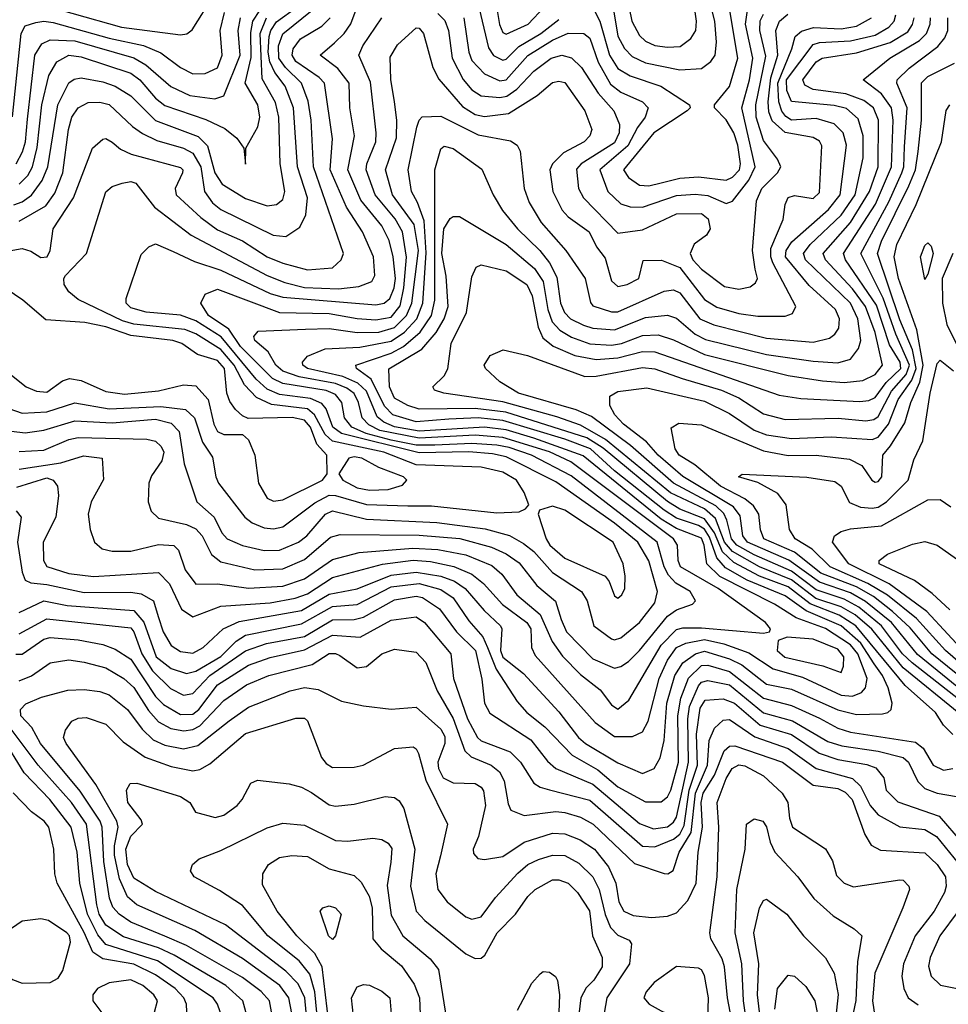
# Model space of a CAD drawing. Extents: x 501367 to 657802, y 482273 to 547541.
# Tile 443 of 656: x 568177 to 571171, y 520004 to 523179. Entities that reach past the tile are written whole.
import ezdxf

# ---------------------------------------------------------------- set-up
doc = ezdxf.new("R2010")
doc.units = 0

msp = doc.modelspace()

# ---------------------------------------------------------------- linework, layer by layer
at = {"layer": '0CON20XD'}
for points in [[(568185, 523246.2), (568505, 523154.9), (568695, 523130.8), (568715.8, 523134.2), (568733.4, 523146.6), (568800.7, 523255)], [(569701.1, 521778.9), (569625, 521785.5), (569465, 521782.2), (569215, 521844.6), (569186.4, 521865), (569164.7, 521924.7), (569151.3, 521941.3), (569115, 521957.6), (569015, 521971.1), (568975, 521988.3), (568939.9, 522019.9), (568826.5, 522156.5), (568745, 522208.2), (568695, 522226.5), (568585, 522236.1), (568535, 522250.2), (568520.3, 522265), (568519.8, 522280.2), (568568.1, 522421.9), (568593.5, 522446.5), (568615, 522456.2), (568672.2, 522432.2), (568740.1, 522400.1), (568825, 522371.4), (568985, 522296.4), (569025, 522284.4), (569325, 522259.9), (569351.5, 522265), (569369.9, 522280.1), (569384.5, 522315), (569388.5, 522345), (569381.5, 522415), (569367.8, 522467.8), (569345, 522514.8), (569277.1, 522597.1), (569234.9, 522695), (569256.2, 522805), (569241.2, 522895), (569238.8, 522975), (569202.5, 523022.5), (569145.6, 523065), (569191.6, 523105), (569223, 523135), (569244.1, 523165.9), (569285, 523277.1)], [(569708.6, 523255), (569723.4, 523163.4), (569735, 523137.8), (569745, 523132.9), (569816.6, 523165), (569868.8, 523221.2)], [(570025, 523218.6), (570047.7, 523175), (570078.7, 523065), (570105, 523022.1), (570145, 522998.7), (570243.8, 522965), (570336.9, 522905), (570338.9, 522895), (570328.6, 522885), (570221, 522815), (570123.1, 522695), (570140.2, 522670.2), (570175, 522645.9), (570205, 522643.9), (570245, 522653.1), (570305, 522668.1), (570365, 522672.4), (570455, 522662.4), (570475, 522671.9), (570497.6, 522695), (570500.3, 522715), (570492, 522775), (570479.1, 522815), (570455, 522856), (570417.5, 522895), (570417.5, 522905), (570465.6, 522964.4), (570492.1, 523055), (570459.2, 523255)], [(570085.9, 523245), (570105, 523126.2), (570127, 523087), (570151.1, 523061.1), (570195, 523040.1), (570305, 523018), (570375, 523021.8), (570405.5, 523044.5), (570418.8, 523065), (570423, 523107), (570417.6, 523175), (570397.6, 523255)], [(570132.4, 523265), (570150.7, 523175), (570175, 523127.9), (570195, 523110), (570225, 523096.3), (570265, 523090.3), (570306.8, 523093.2), (570341.2, 523118.8), (570357, 523145), (570359, 523175), (570346.1, 523265)], [(568175, 522529.7), (568260.9, 522579.1), (568290.1, 522619.9), (568315.6, 522685), (568334.1, 522825), (568345, 522865.4), (568365, 522895.3), (568398.2, 522911.8), (568435, 522912.9), (568465, 522905.5), (568540.3, 522835), (568572.4, 522812.4), (568619.6, 522789.6), (568705, 522764.8), (568735, 522748.5), (568761.2, 522705), (568772.4, 522625), (568798.5, 522588.5), (568825, 522567.4), (568994.2, 522484.2), (569035, 522480), (569079.8, 522510.2), (569100, 522550), (569105.2, 522604.9), (569072.1, 522705), (569060.1, 522895), (569032.6, 522965), (568999.1, 523009.1), (568983, 523043), (568978.1, 523075), (568981, 523125), (568986.5, 523145), (569005, 523172.2), (569070, 523220)], [(569609.3, 523185), (569624.5, 523075), (569635, 523047.6), (569675, 523005.2), (569725, 522982.7), (569745, 522985.2), (569815, 523063.7), (569895, 523113.6), (569945, 523135.8), (569995.2, 523135.2), (570015, 523119.6), (570042.1, 523042.1), (570081.5, 522971.5), (570115, 522945.5), (570185.3, 522915), (570203.6, 522895), (570193.5, 522865), (570168.6, 522831.4), (570137.8, 522772.2), (570047.6, 522695), (570072.9, 522625), (570115, 522585.3), (570145.6, 522575.6), (570185, 522574.8), (570295, 522612.3), (570355, 522616.9), (570395, 522612.8), (570455, 522586.5), (570475, 522594.6), (570527.9, 522662.1), (570548.2, 522705), (570505.1, 522894.9), (570530, 522985), (570540.2, 523055), (570517.2, 523165), (570525.1, 523224.9)], [(568058, 521955), (568185, 521910.8), (568265, 521914.6), (568355, 521943.6), (568465, 521924.5), (568632.4, 521932.4), (568712, 521922), (568740.5, 521895), (568766.8, 521816.8), (568799, 521769), (568809.3, 521705), (568818.1, 521685), (568902.5, 521575), (568926.9, 521556.9), (568965, 521540.6), (568995, 521537.4), (569025, 521543.7), (569128.9, 521621.1), (569175, 521645.6), (569195, 521644.9), (569295, 521616.3), (569427.8, 521612.2), (569505, 521611.2), (569715, 521588.7), (569787.5, 521592.5), (569808.1, 521601.9), (569818.8, 521615), (569803.8, 521655), (569778.6, 521695), (569735, 521720.6), (569665, 521735.9), (569455, 521744.2), (569351.2, 521785), (569185, 521820.4), (569161.6, 521841.6), (569127.8, 521905), (569105, 521924.2), (568988.5, 521938.5), (568940.7, 521960.7), (568901.4, 522001.4), (568868.9, 522065), (568825, 522115.7), (568745, 522166.7), (568709.5, 522180.5), (568545, 522197.3), (568508.2, 522208.2), (568365, 522277.6), (568335, 522302.2), (568320.7, 522325), (568319.3, 522345), (568324.8, 522355), (568392.7, 522425), (568455, 522624.4), (568475, 522641.2), (568507.5, 522652.5), (568535, 522657.7), (568551.7, 522651.7), (568611.1, 522575), (568729.7, 522485), (568975.3, 522355), (569031.9, 522331.9), (569095, 522316), (569205, 522311.2), (569270.5, 522319.5), (569311.8, 522335), (569321.6, 522355), (569317.5, 522415), (569282, 522495), (569230.9, 522575), (569178.4, 522695), (569185.5, 522795), (569159.2, 522975), (569142.9, 522992.9), (569067.4, 523045), (569055.7, 523065), (569058.9, 523085), (569082, 523118), (569151.4, 523158.6), (569177.9, 523185)], [(568111.8, 522428.2), (568185, 522441.6), (568213.4, 522433.4), (568245, 522412.2), (568265.4, 522415), (568275.3, 522435), (568285.3, 522505), (568350.6, 522605), (568411.5, 522765), (568445, 522794.6), (568455, 522796.1), (568475, 522784.6), (568502, 522762), (568536.1, 522746.1), (568695, 522703.1), (568702.5, 522695), (568702, 522685), (568678.5, 522635), (568682, 522615), (568761.1, 522541.1), (568815, 522501.2), (568895, 522465.8), (568975, 522415.2), (569025, 522394.5), (569105, 522373.1), (569185, 522378.9), (569213.2, 522405), (569220.9, 522425), (569124.3, 522705), (569116.9, 522855), (569107, 522917), (569085.2, 522975), (569033.9, 523025), (569012.6, 523055), (569011.6, 523095), (569025.8, 523134.2), (569120.4, 523209.6)], [(568153.4, 522866.6), (568182.2, 523135), (568195, 523159.2), (568229.5, 523170.5), (568255, 523174.8), (568285, 523170.7), (568465, 523120.3), (568576.1, 523096.1), (568632.2, 523072.2), (568695, 523024.8), (568735, 523004.3), (568775, 523005.9), (568815, 523023.8), (568829.7, 523065), (568823, 523145), (568837.7, 523202.3)], [(568157.7, 522582.3), (568185, 522592.2), (568215, 522613.1), (568249.2, 522660.8), (568268, 522705), (568299.6, 522905), (568335, 522975.7), (568352.5, 522987.5), (568375, 522992), (568445, 522979.4), (568484.9, 522964.9), (568535, 522933.4), (568615, 522854.8), (568752.7, 522802.7), (568783, 522773), (568805.8, 522685.8), (568829.4, 522649.4), (568905, 522603.1), (568975, 522579.3), (569005, 522582.9), (569025, 522600), (569031.7, 522625), (569017, 522715), (569012.9, 522865), (569001.9, 522911.9), (568958.3, 522988.3), (568952.2, 523135), (568972.5, 523185)], [(568165.4, 522714.6), (568186.4, 522753.6), (568196.1, 522785), (568201.9, 522858.1), (568225.6, 523064.5), (568248, 523102), (568275, 523114.5), (568355, 523111.3), (568545, 523056.9), (568583.9, 523033.9), (568663.8, 522963.8), (568725, 522935.2), (568806.2, 522923.8), (568835, 522933.6), (568887.3, 523065), (568881.1, 523145), (568889, 523185)], [(568166.1, 521596.1), (568181.8, 521575), (568169.7, 521495), (568185, 521398), (568195, 521371.5), (568213.4, 521363.4), (568265, 521358.5), (568385, 521332.6), (568535, 521333.7), (568568.1, 521328.1), (568608.6, 521305), (568623.2, 521255), (568639.6, 521205), (568665, 521161.5), (568695, 521141.6), (568735, 521136.5), (568768, 521155), (568832.8, 521215), (568885, 521239.2), (569085, 521274.2), (569175, 521327.4), (569265, 521343.6), (569375, 521388.5), (569455, 521398.2), (569535, 521385.1), (569578.3, 521368.3), (569613.7, 521345), (569674.2, 521274.2), (569726.7, 521225), (569731.3, 521215), (569726.7, 521145), (569735, 521124.1), (569801.3, 521071.3), (569915, 520947.6), (569978.4, 520865), (570001.1, 520845), (570105, 520782.8), (570185, 520748.2), (570222.3, 520765), (570241.4, 520798.6), (570254.6, 520855.4), (570263.4, 520975), (570288.7, 521065), (570314.9, 521105.1), (570355.7, 521135), (570385, 521142.7), (570465, 521118), (570505, 521098.5), (570585, 521036.4), (570665, 521020.3), (570815, 520953.5), (570875, 520938.9), (570959, 520941), (570975.8, 520945), (570986.7, 520955), (570989.7, 520975), (570976.4, 521025), (570958.1, 521065), (570932, 521102), (570888.4, 521168.4), (570825.7, 521225), (570712.8, 521272.8), (570645, 521322), (570522.3, 521372.3), (570452.2, 521412.2), (570424, 521444), (570400.6, 521510.6), (570385, 521536), (570365, 521548.6), (570295, 521572.1), (570255, 521597.5), (570094.9, 521724.9), (570017.3, 521795), (569935, 521827.2), (569735, 521887.2), (569655, 521895.5), (569561, 521891), (569455, 521882.7), (569380.4, 521905), (569352.9, 521932.9), (569310.2, 522020.2), (569263.3, 522055), (569260.4, 522065), (569375, 522104.3), (569414.5, 522125.5), (569467.9, 522172.1), (569505.1, 522225), (569515.1, 522275), (569515.7, 522695), (569535, 522762.9), (569545, 522771.5), (569575, 522763.8), (569667.3, 522697.3), (569703.5, 522615), (569733.8, 522563.8), (569781.4, 522505), (569854.4, 522435), (569885.5, 522395.5), (569909.2, 522349.2), (569920.7, 522265), (569932.9, 522235), (569952.3, 522215), (569995, 522194.3), (570025, 522185.1), (570095, 522179), (570195, 522218.8), (570265, 522226.4), (570295, 522216.5), (570355.1, 522165.1), (570387.7, 522147.7), (570585, 522099.9), (570735, 522078.1), (570815, 522073.3), (570855, 522084.7), (570881.2, 522118.8), (570888.3, 522145), (570878.9, 522215), (570855, 522265.4), (570710.6, 522405), (570703.6, 522425), (570725.4, 522454.6), (570825, 522549.1), (570870.8, 522615), (570895.8, 522734.2), (570896.2, 522805), (570879.9, 522859.9), (570842.6, 522892.6), (570803, 522903), (570665, 522915.7), (570650.7, 522950.7), (570648.7, 522985), (570735, 523099.5), (570755, 523106.2), (570855, 523111.2), (570935, 523129.4), (570978.8, 523155), (570995.9, 523175), (571001.5, 523195)], [(568167.8, 521672.2), (568265, 521701.9), (568284.8, 521694.8), (568298.9, 521675), (568302.6, 521645), (568293.4, 521575), (568252.9, 521495), (568253.5, 521435), (568265, 521415.8), (568335, 521394), (568415, 521384), (568625, 521396.6), (568660.2, 521360.2), (568698.7, 521278.6), (568735, 521254.3), (568825, 521288.1), (568985, 521298.9), (569065, 521313.5), (569105, 521328), (569185, 521381), (569346.2, 521423.8), (569445, 521436.1), (569501.9, 521431.9), (569576.5, 521416.5), (569635, 521391.4), (569671.8, 521361.8), (569733.5, 521293.5), (569812.2, 521235), (569825.4, 521215), (569827.4, 521155), (569839.2, 521129.2), (570032.6, 520912.6), (570095, 520868), (570152.4, 520867.6), (570185, 520883.1), (570203.1, 520916.9), (570238.9, 521055), (570265, 521114.3), (570295, 521154.5), (570325, 521169.3), (570385, 521180.2), (570446.6, 521166.6), (570527.3, 521137.3), (570606.5, 521086.5), (570700.9, 521059.1), (570825, 521001.5), (570861.8, 520998.2), (570890.5, 521009.5), (570904.3, 521025), (570909.4, 521055), (570878.6, 521135), (570855, 521163.7), (570775, 521216.4), (570680.1, 521250.1), (570610.5, 521295), (570433.9, 521383.9), (570392.1, 521425), (570384.1, 521485), (570375, 521507.1), (570295, 521538.9), (570245, 521569.1), (569993.1, 521773.1), (569835, 521830.2), (569745, 521857), (569675, 521865.6), (569465, 521852.2), (569385, 521866.8), (569351.3, 521881.3), (569329, 521899), (569295, 521981), (569267.6, 522007.6), (569218.7, 522028.7), (569105.4, 522055), (569090, 522065), (569088.6, 522075), (569105.2, 522094.8), (569161.7, 522118.3), (569273.5, 522123.5), (569375, 522143), (569418.1, 522171.9), (569457.6, 522215), (569476.6, 522265), (569487.9, 522427.9), (569481.2, 522531.2), (569459.6, 522589.6), (569440.2, 522625), (569428.9, 522695), (569457.5, 522832.5), (569465, 522855.8), (569475, 522865.6), (569535, 522868), (569655, 522808.3), (569758.8, 522788.8), (569780.5, 522775), (569790, 522755), (569803.3, 522635), (569819.9, 522589.9), (569858.3, 522525), (569937.6, 522435), (570000.2, 522345), (570017.1, 522267.1), (570025, 522256.4), (570085, 522237), (570105, 522236.8), (570255, 522304.4), (570285, 522308.7), (570305, 522299), (570370, 522215), (570414.9, 522194.9), (570585, 522152.1), (570735, 522139.3), (570787.6, 522152.4), (570805.2, 522164.8), (570817.3, 522185), (570820.2, 522215), (570806.9, 522245), (570721.8, 522321.8), (570645.6, 522415), (570648, 522435), (570666.7, 522463.3), (570785, 522567.1), (570822.4, 522615), (570842.7, 522775), (570831.9, 522815), (570803.1, 522843.1), (570745, 522860.3), (570665, 522855.9), (570646.7, 522866.7), (570634, 522884), (570624, 522914), (570620.9, 522975), (570665.9, 523085.9), (570676.9, 523125), (570697.5, 523142.5), (570735.9, 523154.1), (570825, 523149.6), (570875, 523158.9), (570923.1, 523185)], [(568175, 522648.8), (568202.8, 522677.2), (568218.1, 522705), (568233, 522767), (568248.4, 522905), (568270.6, 522999.4), (568296.5, 523043.5), (568335.5, 523064.5), (568375, 523059.3), (568535, 523006.6), (568564.5, 522985), (568615, 522926.8), (568645, 522903.1), (568777.5, 522857.5), (568838.4, 522828.4), (568876.9, 522796.9), (568900, 522765), (568905, 522713.8), (568905.8, 522765), (568945, 522834.4), (568951.7, 522865), (568944.5, 522905), (568904.1, 522975), (568922.8, 523057.2), (568921.7, 523138.3), (568929.1, 523175), (568951.5, 523208.5)], [(568175, 521730.3), (568309.2, 521750.8), (568382.6, 521772.6), (568442.5, 521765), (568447, 521697), (568407.9, 521625), (568397.9, 521585), (568404.1, 521535), (568417.9, 521495), (568443, 521473), (568475, 521465.3), (568535, 521465.2), (568625, 521486.6), (568673.9, 521483.9), (568689.1, 521469.1), (568710, 521405), (568745, 521358.9), (568815, 521359.7), (568915, 521346.3), (569025, 521352.5), (569095, 521376.3), (569185, 521439.1), (569271.5, 521461.5), (569444.3, 521475.7), (569525, 521470.5), (569615, 521453.9), (569699, 521419), (569731.1, 521391.1), (569779.2, 521325), (569855, 521261), (569893.8, 521173.8), (569927.3, 521127.3), (569985, 521068.1), (570048, 521018), (570085, 520970), (570105, 520956.2), (570140.4, 520985), (570245, 521162.3), (570295, 521212.5), (570315, 521218.3), (570375, 521218.4), (570575, 521200.9), (570593.8, 521205), (570597.8, 521215), (570580.9, 521235), (570428.3, 521345), (570307.1, 521415), (570299.7, 521435), (570298.1, 521485), (570285.2, 521505), (569953.4, 521753.4), (569885, 521786.1), (569735, 521832.1), (569645, 521839.7), (569465, 521829.4), (569337.9, 521855), (569302.5, 521872.5), (569281.2, 521895), (569269.6, 521945), (569255, 521974), (569231.2, 521991.2), (569195, 522005.7), (569078, 522028), (569025, 522045.6), (569003, 522065), (568978.5, 522108.5), (568934.7, 522145), (568931.8, 522158.2), (568945.5, 522174.5), (569098.3, 522181.7), (569175, 522184.1), (569265, 522170.7), (569335, 522172.1), (569385, 522186.6), (569424.3, 522225.7), (569440.8, 522265), (569462.5, 522435), (569448.8, 522518.8), (569379.4, 522615), (569356.1, 522695), (569391.4, 522798.6), (569393.2, 522855), (569385.7, 522915), (569373.4, 522986.6), (569371, 523059), (569395, 523098.2), (569455, 523153.6), (569465, 523151.8), (569478.7, 523135), (569508.6, 523025), (569527.9, 522987.9), (569605, 522899.6), (569645, 522873.5), (569675, 522867.7), (569752.9, 522877.1), (569845.4, 522934.6), (569895, 522977.3), (569915, 522981.1), (569935, 522976.5), (569999.1, 522885), (570021.6, 522825), (570015.3, 522805), (569996.9, 522785), (569930.1, 522749.9), (569894.3, 522715), (569886.5, 522695), (569895.7, 522625), (569925.5, 522565.5), (569945, 522544.1), (570012.7, 522495), (570037, 522447), (570065, 522410.6), (570085, 522337.5), (570105, 522319.3), (570135, 522325.8), (570173.1, 522345), (570186.7, 522403.3), (570246.2, 522403.8), (570305, 522379.8), (570385, 522277.6), (570425, 522252.4), (570495, 522231.6), (570557.2, 522222.8), (570645, 522223.6), (570668.1, 522231.9), (570678.8, 522255), (570604.9, 522394.9), (570598.1, 522415), (570598.8, 522441.2), (570638.6, 522535), (570645, 522583.8), (570655, 522605.6), (570675, 522612.7), (570735, 522603.2), (570755, 522621.8), (570763, 522773), (570755, 522787.5), (570735, 522799.8), (570645, 522816), (570603.2, 522853.2), (570592.3, 522882.3), (570590.5, 522915), (570598.5, 522991.5), (570621.1, 523065), (570614.6, 523145), (570626.2, 523175), (570653.1, 523196.9)], [(569922.4, 521245), (569939.4, 521205), (570025, 521118.4), (570095, 521088), (570115, 521093.1), (570139.9, 521110.1), (570175, 521144.8), (570265, 521255.9), (570295, 521276.2), (570345.7, 521295), (570355.6, 521305), (570338.5, 521335), (570292.1, 521362.1), (570268.5, 521388.5), (570254.9, 521415), (570232.5, 521495), (569955, 521708.8), (569826.6, 521775), (569755, 521800.1), (569715, 521807.4), (569635, 521813.2), (569515, 521807.6), (569455, 521807.7), (569375, 521824), (569294, 521845), (569248.2, 521865), (569224.6, 521895), (569215.4, 521945), (569195, 521970.6), (569165, 521983.6), (569025.7, 522005.7), (568992, 522022), (568888.8, 522125), (568850.9, 522180.9), (568785.5, 522225), (568761.3, 522265), (568775.2, 522294.8), (568815, 522310.5), (569015, 522235.1), (569175, 522232.1), (569265, 522215.3), (569325, 522211.2), (569375, 522220), (569403.4, 522256.6), (569415.6, 522314.4), (569423.6, 522413.6), (569410.8, 522495), (569387.7, 522537.7), (569322.6, 522615), (569293.9, 522695), (569296.4, 522715), (569324.8, 522785), (569326.2, 522815), (569307.8, 522977.8), (569270.5, 523065), (569283.3, 523095), (569344.7, 523185)], [(571185, 520874.6), (571154.8, 520904.8), (571129.5, 520945), (571032.2, 521032.2), (570872.9, 521225), (570819.3, 521259.3), (570725.6, 521295.6), (570655, 521350.4), (570562.2, 521385), (570479.2, 521429.2), (570443.3, 521463.3), (570416.7, 521525), (570385, 521569.9), (570305, 521601), (570265, 521625.6), (570058, 521798), (570005, 521830.7), (569744.1, 521914.1), (569645, 521925.6), (569465, 521923.2), (569428, 521935), (569385, 521959.2), (569368.8, 521995), (569366.6, 522053.4), (569473.4, 522116.6), (569519.6, 522170.4), (569545.4, 522215), (569558, 522255), (569551.9, 522351.9), (569537.5, 522425), (569544.4, 522505), (569565, 522537.8), (569575, 522544.7), (569595, 522544.7), (569745, 522454.8), (569836.8, 522376.8), (569864.9, 522335), (569879.8, 522245), (569893.9, 522205), (569918.3, 522178.3), (569955.9, 522155.9), (570015, 522134.6), (570085, 522130.1), (570116.8, 522135), (570185, 522161.4), (570235, 522162.7), (570285, 522147.2), (570385, 522099.2), (570655, 522031.5), (570765.1, 522015.1), (570835, 522009.1), (570895, 522016.3), (570935, 522035.2), (570958.3, 522065), (570935, 522170.4), (570903.5, 522255), (570861.5, 522311.5), (570774.8, 522405), (570767.5, 522425), (570855, 522525.5), (570916.9, 522625), (570945.1, 522705), (570945.9, 522855), (570929.6, 522895), (570898.8, 522918.8), (570840.3, 522940.3), (570735, 522954.1), (570708.3, 522968.3), (570701.7, 522985), (570745, 523043.1), (570764.5, 523055), (570875, 523072), (570983.8, 523106.2), (571040, 523140), (571055.7, 523164.3), (571060.3, 523185)], [(571205, 520943.3), (571025, 521089.4), (570924, 521214), (570870.3, 521260.3), (570825, 521285.9), (570743.4, 521313.4), (570665, 521372.7), (570562.3, 521415), (570475, 521464.4), (570449.4, 521495), (570420.5, 521570.5), (570385, 521602.2), (570275, 521653.8), (570065.7, 521825.7), (569985, 521871.8), (569909.2, 521899.2), (569735, 521947.2), (569544.8, 521974.8), (569514, 521985), (569508.8, 521995), (569545, 522030.8), (569556.9, 522053.1), (569568.5, 522135), (569617.6, 522235), (569635, 522350), (569648.2, 522381.8), (569665, 522388.9), (569745, 522370), (569811.6, 522325), (569828.9, 522288.9), (569848.3, 522188.3), (569863.9, 522153.9), (569896.8, 522126.8), (569966.9, 522096.9), (570035, 522083.5), (570105, 522088.9), (570185, 522109.6), (570225, 522108.6), (570625, 521968.5), (570695, 521957.5), (570885, 521947.7), (570915, 521951.4), (570935, 521961.3), (570970.1, 522009.9), (571017.5, 522055), (571015.3, 522075), (570981.2, 522131.2), (570938.9, 522258.9), (570839.3, 522405), (570832.4, 522425), (570936.5, 522585), (570987.1, 522705), (570993, 522855), (570988, 522895), (570955, 522940), (570896.4, 522985), (570982.4, 523055), (571077.4, 523112.6), (571100.5, 523135), (571112.6, 523165), (571113.3, 523185)], [(569525, 523199.2), (569547.2, 523177.2), (569559.5, 523145), (569570.8, 523055), (569606.5, 522986.5), (569635, 522953.1), (569665, 522933.8), (569725, 522928), (569747.3, 522932.7), (569779.5, 522955), (569835, 523013.6), (569890, 523055), (569925.2, 523065.2), (569956.2, 523056.2), (569988.1, 523025), (570041.9, 522941.9), (570092.9, 522885), (570111.2, 522841.2), (570109.7, 522815), (570095, 522782.1), (569987, 522715), (569972.6, 522697.4), (569978.7, 522635), (569994.3, 522605), (570105, 522490.6), (570185, 522502), (570295, 522552.8), (570375, 522554.4), (570397, 522537), (570403, 522505), (570391, 522485), (570351.9, 522455), (570338.2, 522425), (570347.4, 522405), (570375, 522375.2), (570449.4, 522319.4), (570495, 522310), (570532.2, 522317.8), (570549.6, 522330.4), (570555.3, 522345), (570548.4, 522375), (570539, 522435), (570551.9, 522595), (570569.8, 522635), (570619.7, 522685), (570631.2, 522705), (570619.7, 522729.7), (570575, 522789.3), (570551, 522865), (570550.3, 522905), (570582.1, 523062.1), (570563.1, 523145), (570564.5, 523175.5), (570575, 523197)], [(569658.4, 523215), (569688.5, 523088.5), (569705, 523063.9), (569735, 523048.8), (569745, 523052.1), (569786.7, 523093.3), (569857.5, 523135), (569915, 523180.1)], [(571228.7, 520968.7), (571054.4, 521105), (571023.5, 521135), (570955.1, 521225), (570882.3, 521285), (570835, 521310.5), (570745, 521340.7), (570665, 521400.8), (570545, 521453.3), (570488.9, 521485), (570471.6, 521505), (570456.8, 521565), (570446.6, 521586.6), (570421.3, 521611.3), (570284.4, 521684.4), (570145.9, 521805.9), (570020.1, 521900.1), (569971.3, 521921.3), (569785.3, 521975), (569725, 522011.8), (569678.5, 522055), (569674.5, 522065), (569693.8, 522096.2), (569735.4, 522114.6), (569813.9, 522096.1), (569999.1, 522029.1), (570035, 522029.4), (570185, 522058.3), (570225, 522053.5), (570312.4, 522022.4), (570439.3, 521985), (570495, 521959.5), (570575, 521908.5), (570645, 521890.3), (570815.7, 521894.3), (570905, 521886.1), (570930.2, 521889.8), (570945, 521900), (570988.1, 521981.9), (571035.3, 522034.7), (571045.4, 522065), (571001.1, 522165), (570961.1, 522281.1), (570888.3, 522425), (570978.5, 522591.5), (571021.3, 522685), (571027.3, 522705), (571029.4, 522769.4), (571038.4, 522895), (571004.8, 522975), (571006.1, 522985), (571045, 523022.6), (571137.2, 523092.8), (571159.3, 523120.7), (571169.5, 523145), (571169, 523185)], [(571215, 521015.1), (571071.9, 521131.9), (570987.2, 521235), (570903.7, 521303.6), (570855, 521331.2), (570755, 521365.7), (570656.5, 521436.5), (570523.7, 521495), (570508.6, 521515), (570500, 521580), (570478.3, 521608.3), (570315, 521706.5), (570235.7, 521775), (570198.1, 521818.1), (570123.3, 521875), (570095.8, 521905), (570079.1, 521935), (570079.1, 521965), (570105, 521980), (570198.3, 521991.7), (570385, 521949.4), (570465, 521909.8), (570545, 521855.8), (570585, 521840.9), (570665, 521828.8), (570794.3, 521834.3), (570925, 521826.1), (570945, 521833.3), (570978, 521875), (571009.4, 521955), (571052.7, 522017.3), (571067.5, 522055), (571055.1, 522115), (571015, 522211.7), (570942.7, 522425), (570955.9, 522465), (571044, 522644), (571065.3, 522695), (571074.1, 522754.1), (571083.8, 522855), (571084.3, 522975.7), (571105, 522996.7), (571190.7, 523039.3)], [(571302.9, 520985), (571117.8, 521135), (571048.1, 521218.1), (570991.2, 521271.2), (570929.4, 521319.5), (570875, 521350.5), (570760.3, 521395), (570675, 521462.1), (570576, 521505), (570565, 521534.2), (570559.5, 521585), (570542.2, 521612.2), (570514.3, 521634.3), (570436.5, 521675), (570354, 521744), (570303.4, 521775), (570290.7, 521795), (570277.1, 521862.9), (570301.7, 521878.3), (570375, 521872.9), (570575, 521789.4), (570655, 521774.5), (570745, 521775.5), (570852.6, 521762.6), (570891.7, 521741.7), (570924.1, 521695), (570935, 521687.8), (570945, 521690), (570956.1, 521705), (570959.8, 521775), (570984.1, 521805), (571030.5, 521879.5), (571049.9, 521945), (571079.1, 522010.9), (571089.6, 522065), (571068.9, 522178.9), (571009.9, 522345), (570996.5, 522415), (571005, 522454.5), (571066.7, 522583.3), (571148.7, 522785), (571164, 522886), (571175.6, 522905)], [(571095, 522341.2), (571081.6, 522415), (571095, 522450.8), (571105, 522460), (571115, 522448.8), (571121.5, 522425), (571105, 522358.8), (571095, 522341.2)], [(571185.3, 522425), (571150.6, 522345), (571152.3, 522265), (571166.2, 522196.2), (571195.7, 522135.7)], [(568231.4, 521981.4), (568265, 521978.6), (568315.2, 522014.8), (568337.3, 522022.7), (568375, 522016.1), (568455, 521980.5), (568515, 521971.8), (568625, 521982.7), (568705, 522002), (568745, 521998.2), (568784.5, 521954.5), (568802.9, 521875), (568815, 521851.1), (568835, 521841.5), (568895, 521841.8), (568914.6, 521825), (568935.2, 521775), (568946.5, 521685), (568975, 521636.2), (568995, 521627.3), (569025, 521631.1), (569152.8, 521695), (569167.9, 521715), (569167.1, 521775), (569135, 521811.1), (569114.7, 521865), (569095, 521888), (569055, 521896.1), (568913.8, 521893.8), (568895, 521901.5), (568872.8, 521922.8), (568855, 521947.8), (568845.2, 521975.2), (568837.2, 522055), (568815, 522080), (568749.8, 522099.8), (568699.6, 522135), (568671.1, 522145), (568535, 522160.9), (568455, 522188.5), (568386.6, 522203.4), (568261.8, 522211.8), (568187.1, 522275), (568105, 522329.4)], [(571305, 521021.6), (571161.5, 521145), (571068.1, 521248.1), (570975, 521323.7), (570911.6, 521361.6), (570790, 521415), (570731.5, 521471.5), (570676.7, 521505), (570658.7, 521535), (570647.7, 521615), (570621.1, 521651.1), (570556.9, 521686.9), (570494.4, 521705), (570505.9, 521714.1), (570715, 521704.1), (570805, 521690), (570825.3, 521675.3), (570852, 521622), (570887.4, 521607.4), (570925, 521603.8), (570945, 521607.9), (570971, 521625), (571041.8, 521695), (571059.8, 521760.2), (571089, 521821), (571112, 521975), (571135, 522070.8), (571145, 522081.1), (571187.4, 522047.4)], [(568124.1, 522054.1), (568198, 521995), (568231.4, 521981.4)], [(568115, 521857), (568195, 521847), (568255, 521856.1), (568355, 521886.2), (568475, 521879.4), (568615, 521890.8), (568665, 521878.7), (568691.6, 521851.6), (568707.4, 521747.4), (568748.2, 521625), (568803.5, 521575), (568828.8, 521525), (568846.4, 521505), (568895, 521484.1), (568965, 521467.2), (569015, 521469), (569075.9, 521495), (569102.5, 521515), (569163.2, 521585), (569185, 521595.4), (569295, 521569.2), (569521.7, 521558.3), (569677.9, 521537.9), (569755.9, 521515.9), (569800.7, 521490.7), (569834.1, 521464.1), (569895, 521396.3), (569988.1, 521335), (570006.7, 521305), (570028.2, 521225), (570085, 521182.5), (570095, 521179.2), (570115, 521186.2), (570175, 521236), (570225, 521299.2), (570233.6, 521335), (570205, 521433.9), (570170.2, 521495), (570095, 521556.2), (569905, 521689.1), (569745, 521770.1), (569701.1, 521778.9)], [(568175, 521786.6), (568255, 521790.9), (568335, 521826), (568365, 521831.8), (568586.9, 521826.9), (568615, 521820.2), (568632.9, 521802.9), (568641.2, 521785), (568635, 521756.8), (568601.7, 521708.3), (568593.3, 521685), (568591, 521625), (568601.4, 521595), (568625, 521571.7), (568715, 521551.7), (568745, 521537.8), (568765.4, 521515), (568795.1, 521455.1), (568825, 521431.2), (568935, 521405.5), (569025, 521408.1), (569095, 521438.2), (569179.4, 521510.6), (569210.7, 521519.3), (569465, 521517.6), (569596.2, 521506.2), (569698.1, 521478.1), (569745, 521456.7), (569787.6, 521427.6), (569844.3, 521354.3), (569904.5, 521304.5), (569922.4, 521245)], [(569305, 521662.6), (569365, 521664.8), (569411.5, 521678.5), (569425.5, 521695), (569414.6, 521705), (569334.9, 521734.9), (569280, 521765), (569255, 521769.3), (569238.6, 521765), (569205.6, 521715), (569218.9, 521695), (569265, 521670.2), (569305, 521662.6)], [(571236.8, 521125), (571101, 521271), (570980.5, 521360.5), (570850, 521425), (570797.7, 521495), (570803.4, 521515), (570825, 521528.5), (570855, 521537.8), (570955, 521547.7), (571105, 521631.2), (571145, 521632.3), (571179, 521609)], [(570105, 521314.4), (570118.5, 521325), (570128.2, 521345), (570128.8, 521385), (570122, 521425), (570090.3, 521495), (569935, 521598), (569895, 521610.7), (569852.5, 521597.5), (569848, 521585), (569873.8, 521505), (569885.9, 521485), (569935, 521443), (570064.4, 521385), (570077.5, 521367.5), (570095, 521321.9), (570105, 521314.4)], [(571176.2, 521276.2), (571118.7, 521328.7), (571061.4, 521371.4), (570947.5, 521425), (570947.8, 521435), (570974.2, 521455.8), (571055, 521487.9), (571095, 521496.9), (571135, 521485.4), (571215, 521427.8)], [(568175, 521267.7), (568255, 521304.9), (568330.5, 521290.5), (568545, 521274), (568576.8, 521236.8), (568617.3, 521125), (568665, 521087.2), (568715, 521071), (568745, 521078.9), (568825, 521126.2), (568874.4, 521175.6), (568905, 521194.6), (569085, 521231.1), (569185, 521287), (569265, 521293.8), (569375, 521350.4), (569465, 521361.1), (569535, 521342.4), (569574.4, 521315), (569625, 521241.1), (569669.6, 521189.6), (569685.4, 521154.6), (569712.8, 521085), (569780.9, 520980.9), (569811.7, 520945), (569869.6, 520899.6), (569958.2, 520808.2), (570040.5, 520760.5), (570105, 520705.9), (570195, 520657.3), (570245, 520657.4), (570265, 520673.4), (570276.1, 520695), (570300.9, 520785), (570299.3, 520935), (570308.1, 520991.9), (570333.6, 521056.4), (570375, 521096.8), (570395, 521097.6), (570465, 521077.8), (570575, 520991.5), (570665, 520967.9), (570755, 520927), (570814.5, 520894.5), (570855, 520881.7), (571065, 520849.5), (571089.9, 520829.9), (571121.8, 520775), (571155, 520759.5), (571185, 520764.8)], [(568175, 521199.5), (568265, 521246.9), (568535, 521218), (568545.4, 521205), (568571.1, 521135), (568605, 521079.4), (568663, 521023), (568705, 521000.7), (568735, 521006.7), (568790.1, 521065), (568905, 521144.4), (568972.7, 521167.3), (569095, 521190.8), (569185, 521243.6), (569255, 521245.6), (569285, 521252.6), (569385, 521309.1), (569455, 521320.6), (569475.6, 521315.6), (569529.9, 521279.9), (569585.7, 521205.7), (569646.2, 521145), (569667.4, 521052.6), (569675.8, 520975.8), (569692.8, 520942.8), (569825, 520857), (569878.4, 520788.4), (569905, 520765.2), (570025, 520714.3), (570175, 520587), (570220.5, 520570.5), (570265, 520577.1), (570285, 520591.3), (570295, 520607.6), (570333.1, 520785), (570331.5, 520925), (570336.8, 520965), (570365, 521031.5), (570375, 521043.1), (570395, 521048.8), (570465, 521034.4), (570575, 520944.4), (570668.1, 520918.1), (570782.2, 520852.2), (570827.6, 520837.6), (570945, 520820.9), (571025, 520800.1), (571042.5, 520785), (571072.9, 520722.9), (571095, 520700.6), (571135, 520685.5), (571228.8, 520668.8)], [(568165, 521133.6), (568185, 521133.6), (568255, 521181.8), (568275, 521186.8), (568365, 521179.4), (568445, 521164.5), (568485, 521149.2), (568535, 521116.8), (568615, 520997.2), (568641.1, 520971.1), (568695, 520938.8), (568735, 520939.9), (568755, 520955.5), (568815, 521034.2), (568915, 521097.8), (568985, 521122.6), (569095, 521147.6), (569185, 521194.3), (569275, 521188.1), (569375, 521243.2), (569455, 521253.5), (569481.6, 521235), (569567.4, 521135), (569575.7, 521055), (569620.6, 520925), (569652.7, 520865), (569665, 520854.2), (569758, 520818), (569791.9, 520785), (569835, 520717.5), (569855, 520704.2), (569885, 520696), (570015, 520662.9), (570185, 520514.2), (570225, 520512.4), (570285, 520536.8), (570305, 520553.1), (570319.6, 520580.4), (570335.8, 520695), (570361.8, 520775), (570359.3, 520875), (570370.4, 520959.6), (570387.3, 520985), (570445, 520989.7), (570481.1, 520975), (570564.5, 520904.5), (570665, 520874.2), (570753.9, 520813.9), (570815, 520793.5), (570908.1, 520778.1), (570936.6, 520766.6), (570962.9, 520735), (570970.8, 520695), (571007.7, 520657.7), (571140.8, 520610.8), (571215, 520525.2)], [(570825, 521074.5), (570833.3, 521095), (570834, 521125), (570815, 521149.7), (570735, 521182.2), (570651.3, 521188.7), (570622.1, 521177.9), (570619.5, 521145), (570643.9, 521123.9), (570765.8, 521095.8), (570825, 521074.5)], [(568175, 521047.5), (568215, 521063), (568275, 521105.3), (568335, 521114.7), (568385, 521107.5), (568455, 521088.8), (568512.4, 521055), (568545, 521026), (568592.2, 520952.2), (568625, 520915.5), (568663.8, 520893.8), (568706.2, 520886.2), (568735, 520890.1), (568757.7, 520902.3), (568835, 520983.7), (568908, 521035), (568980.5, 521065), (569119.8, 521100.2), (569175, 521135.2), (569195, 521136), (569209.5, 521129.5), (569265, 521089.6), (569295, 521094), (569345, 521134.7), (569385, 521149.7), (569455, 521140.3), (569486.1, 521106.1), (569523.1, 521015), (569575, 520926.4), (569612.2, 520822.2), (569632.2, 520802.2), (569697.3, 520775), (569724.1, 520754.1), (569738.7, 520725), (569751.3, 520651.3), (569760.4, 520630.4), (569803.6, 520613.6), (569905, 520625.8), (569935, 520623.2), (569985, 520607.8), (570025.6, 520585), (570158.9, 520458.9), (570255, 520426.2), (570266.7, 520425), (570283.8, 520436.2), (570303, 520495), (570341.8, 520558.2), (570355.7, 520685), (570394.2, 520775), (570399.6, 520855), (570417.1, 520895), (570445, 520920.8), (570465, 520922.4), (570546.9, 520866.9), (570655, 520829.3), (570745, 520765.1), (570862.4, 520732.4), (570888, 520708), (570918.9, 520645), (570945, 520614.8), (571015, 520576.3), (571095, 520567.9), (571132.5, 520545), (571230, 520425)], [(568995.2, 519945), (568982.8, 520015), (568955.7, 520045.7), (568895, 520090.3), (568714.4, 520194.4), (568644.4, 520224.4), (568535, 520269.5), (568497.6, 520295), (568477.2, 520317.2), (568466.6, 520346.6), (568447.8, 520465), (568442.6, 520575), (568436.1, 520595), (568372.1, 520692.1), (568243.6, 520845), (568216.5, 520896.5), (568180.8, 520935), (568179.1, 520955), (568197, 520973), (568247.5, 520995), (568332.2, 521017.8), (568385, 521019.6), (568435, 521013.1), (568465, 521002.2), (568524.7, 520955), (568572, 520892), (568607, 520857), (568645, 520840.2), (568705, 520827.8), (568751.1, 520838.9), (568851.9, 520918.1), (568915, 520962), (569048.9, 521015), (569095, 521025.9), (569139.4, 521019.4), (569215, 520981.5), (569285, 520966.9), (569375, 520955.6), (569455, 520962.9), (569535, 520891.1), (569548.1, 520868.1), (569548.1, 520845), (569524.9, 520785), (569527.1, 520765), (569542.2, 520735), (569575, 520718.8), (569645, 520716), (569664.7, 520705), (569672.6, 520692.6), (569678.7, 520645), (569655.9, 520545), (569638.7, 520505), (569640.2, 520490.2), (569654.2, 520474.3), (569675, 520471.1), (569735, 520481.1), (569803.3, 520526.7), (569895, 520556.2), (569935, 520554.5), (569983.8, 520535), (570030.4, 520505), (570075, 520447.6), (570099.3, 520395), (570108.4, 520335), (570124.8, 520304.8), (570155, 520291), (570214.4, 520284.4), (570265, 520288.6), (570295, 520298.8), (570331, 520339), (570357.9, 520395), (570364.8, 520494.8), (570377.8, 520575), (570374.2, 520655), (570380.6, 520685), (570417, 520743), (570448.6, 520821.4), (570465, 520836.2), (570482.3, 520837.7), (570635.9, 520785), (570735, 520711.3), (570815, 520699.9), (570838.7, 520688.7), (570861.2, 520665), (570901.9, 520551.9), (570922.5, 520517.5), (570951.8, 520501.8), (571095, 520493), (571135, 520455.2), (571161.2, 520415), (571164.1, 520385), (571158.1, 520365), (571124.8, 520305), (571063.6, 520225), (571026.7, 520135), (571021.1, 520095), (571026.9, 520055), (571041.8, 520025), (571073.1, 520003.1)], [(569054.3, 519975), (569044.6, 520025), (569015.2, 520065.2), (568895, 520152.5), (568741.9, 520241.9), (568555, 520324.8), (568525, 520350.9), (568499.1, 520409.1), (568482.3, 520485), (568482.2, 520515), (568494.1, 520575), (568490.4, 520595), (568422.9, 520712.9), (568327.3, 520845), (568318.4, 520865), (568325, 520888.6), (568345, 520916.9), (568365, 520927.1), (568390.8, 520929.2), (568455, 520907.3), (568510.6, 520850.6), (568581.5, 520801.5), (568665, 520771.2), (568735, 520757.6), (568758, 520762), (568790.5, 520779.5), (568905, 520877.6), (569066.8, 520926.8), (569095, 520927.1), (569105, 520918.9), (569149.7, 520799.7), (569165, 520780.4), (569185, 520768), (569255, 520768.8), (569284.8, 520775.2), (569385, 520829.5), (569445, 520834.3), (569455, 520828.6), (569462.9, 520812.9), (569486.7, 520726.7), (569556, 520585), (569533.2, 520483.2), (569518.4, 520425), (569525.2, 520375), (569555, 520334.7), (569615, 520286.1), (569635, 520279.1), (569665, 520285.9), (569711.3, 520348.7), (569783, 520427), (569815.1, 520454.9), (569849.1, 520470.9), (569895, 520485.6), (569935, 520484), (569979.5, 520459.5), (570025, 520415.8), (570044.7, 520374.7), (570064.4, 520294.4), (570081.8, 520251.8), (570105, 520227.5), (570141.5, 520211.5), (570149.1, 520199.1), (570142.8, 520135), (570069.8, 520025), (570056.4, 519945)], [(568915.2, 519945), (568896.5, 520015), (568841.6, 520065), (568675, 520162.7), (568625, 520186.2), (568511.6, 520221.6), (568455, 520259.1), (568433.7, 520295), (568425.3, 520325), (568392.7, 520585), (568343.6, 520655), (568236.4, 520775), (568146.3, 520896.3)], [(568831.7, 519955), (568815.2, 520005), (568801.2, 520025), (568621.1, 520145), (568455, 520197.5), (568428.6, 520228.6), (568395.2, 520295.2), (568370.9, 520395), (568362.6, 520495), (568343, 520575), (568273.8, 520665), (568191.2, 520751.2), (568121.9, 520865)], [(570476.4, 519935), (570458.5, 520025), (570449.7, 520125), (570441.3, 520151.3), (570404.8, 520215), (570401.7, 520235), (570425.5, 520415), (570430.9, 520575), (570425.5, 520655), (570455, 520732.7), (570474.2, 520765), (570495, 520776.7), (570515, 520773.3), (570575, 520740.6), (570634.6, 520685), (570653.3, 520655), (570658.8, 520605), (570668.9, 520575), (570775.2, 520505.2), (570797.2, 520467.2), (570810.1, 520420.1), (570835, 520395.4), (570865, 520383.3), (571015, 520406.2), (571025, 520404.4), (571043.5, 520385), (571045.5, 520375), (571024.6, 520315), (570933.6, 520105), (570926.5, 520015), (570933.4, 519965)], [(569103.3, 519945), (569096.3, 520025), (569075, 520070.6), (569035, 520111.2), (568840.1, 520260.1), (568615, 520368.3), (568545, 520411), (568525.1, 520455), (568518.7, 520505), (568535, 520546.8), (568572.5, 520585), (568568.8, 520598.8), (568525.7, 520655), (568521, 520695), (568533.6, 520716.4), (568555, 520717.9), (568695, 520674.6), (568725.6, 520655), (568743.4, 520623.4), (568807, 520607), (568835, 520614.2), (568877.7, 520645), (568894.6, 520665), (568922.2, 520717.8), (568943.3, 520726.7), (569046.2, 520715), (569085.5, 520704.5), (569117.6, 520687.6), (569175, 520647.6), (569195, 520643.1), (569255, 520649.5), (569355, 520674.6), (569385, 520671.5), (569400, 520660), (569415.7, 520635.7), (569451, 520505), (569436.8, 520385), (569455.2, 520305.2), (569482.7, 520275), (569615, 520166.6), (569645, 520151.5), (569665, 520152.9), (569676.8, 520163.2), (569716.6, 520235), (569775.1, 520294.9), (569815, 520351.8), (569838.5, 520375), (569895, 520406.2), (569915, 520406.2), (569945, 520394.7), (569975.8, 520365), (570013.8, 520306.2), (570023.9, 520225), (570054.9, 520154.9), (570055.1, 520124.9), (570028.1, 520081.9), (570002.9, 520057.1), (569986.1, 520025), (569976.8, 519945)], [(568716.9, 519955), (568714.3, 520005), (568706.1, 520025), (568677.8, 520055), (568615, 520099.2), (568545, 520133.7), (568445, 520150.6), (568412.3, 520172.3), (568385, 520236), (568298.3, 520395), (568290.2, 520425), (568287.6, 520505), (568270.7, 520575), (568255.8, 520595), (568215, 520624.7), (568156, 520686)], [(569138.6, 519945), (569128, 520045), (569111.9, 520101.9), (569078, 520145), (568977.4, 520225), (568895, 520322.7), (568821.7, 520371.7), (568739.2, 520415), (568728, 520435), (568733.8, 520455), (568756.1, 520473.9), (568825, 520500.4), (568975, 520573.6), (569025, 520588.2), (569095, 520581.9), (569195, 520532.4), (569235, 520530.6), (569315, 520540), (569345, 520536.2), (569365, 520523.6), (569376.6, 520506.6), (569373, 520463), (569362.2, 520387.8), (569375, 520291.5), (569411.9, 520225), (569500.7, 520150.7), (569526.8, 520116.8), (569552.8, 519955)], [(570523.6, 519925), (570510, 520015), (570504.9, 520135), (570483.9, 520235), (570488.8, 520375), (570515.4, 520505), (570520.4, 520585), (570545, 520602.1), (570572.9, 520595), (570585, 520576.9), (570596.8, 520526.8), (570611.3, 520495), (570685.2, 520415.2), (570737.3, 520345), (570799.5, 520289.5), (570867.6, 520247.6), (570892.5, 520225), (570877.7, 520142.3), (570873.1, 520016.9), (570855, 519934.4)], [(569173.2, 519945), (569152.5, 520125), (569128.3, 520168.3), (569070.2, 520225), (569007.3, 520305), (568959.8, 520389.8), (568960.6, 520425), (568978.8, 520455), (569015, 520477.3), (569054.7, 520484.7), (569105, 520481.2), (569175, 520441.1), (569255, 520419.4), (569278.4, 520398.4), (569303.3, 520353.3), (569313.4, 520315), (569315.2, 520215), (569342.8, 520182.8), (569408, 520128), (569449.2, 520069.2), (569465.6, 520025), (569468.8, 519945)], [(570567, 519935), (570555.1, 520035), (570559.7, 520135), (570543.8, 520235), (570562.4, 520315), (570575, 520338.6), (570585, 520343.1), (570650, 520295), (570703.8, 520225), (570775, 520153.8), (570802.7, 520105), (570815.9, 520035.9), (570803.6, 519925)], [(569185, 520213.5), (569172.5, 520225), (569145.8, 520304.2), (569154.6, 520315.4), (569175, 520321.8), (569195.6, 520315), (569213.1, 520295), (569195.5, 520225), (569185, 520213.5)], [(571202.1, 520305), (571143.7, 520225), (571112.6, 520155), (571107, 520127), (571115.9, 520095), (571145.9, 520065.9), (571215, 520051.9)], [(568185, 520072.8), (568275, 520074.8), (568301.2, 520088.8), (568316.6, 520113.4), (568341, 520205), (568337.7, 520225), (568329, 520235), (568269.6, 520275), (568245, 520280.4), (568185, 520272.6), (568115.8, 520225), (568104.3, 520205), (568097.4, 520145), (568123.3, 520105), (568154, 520084), (568185, 520072.8)], [(569781.9, 519985), (569827.9, 520072.1), (569855, 520102.5), (569865, 520110), (569885, 520107.5), (569904.2, 520094.2), (569911.1, 520081.1), (569917.2, 520035), (569910.4, 519865)], [(570375, 519923.1), (570390, 519935), (570395.2, 519955), (570397.3, 520025), (570385, 520097.1), (570375, 520115.5), (570365, 520120.9), (570295, 520126.2), (570222.3, 520075), (570196.4, 520045), (570188.8, 520025), (570206.5, 520005), (570245, 519983.1), (570375, 519923.1)], [(568535, 519918.5), (568555, 519924.4), (568587.5, 519945), (568611.1, 519978.9), (568621.2, 520015), (568609.8, 520035), (568574.2, 520065), (568535, 520082.9), (568465, 520073.8), (568427.5, 520055), (568413.1, 520035), (568413.3, 520015), (568458.2, 519955), (568478.4, 519938.4), (568513.3, 519923.3), (568535, 519918.5)], [(570611.5, 519988.5), (570619.6, 520055), (570655, 520098.8), (570675, 520095.3), (570711.9, 520061.9), (570740.2, 520015), (570754.6, 519945)], [(569256.1, 519935), (569246.4, 520025), (569265, 520060.8), (569285, 520068.1), (569305, 520066.5), (569345, 520046.4), (569370.5, 520025), (569378.2, 519935)]]:
    msp.add_lwpolyline(points, dxfattribs=at)

doc.saveas('drawing.dxf')
